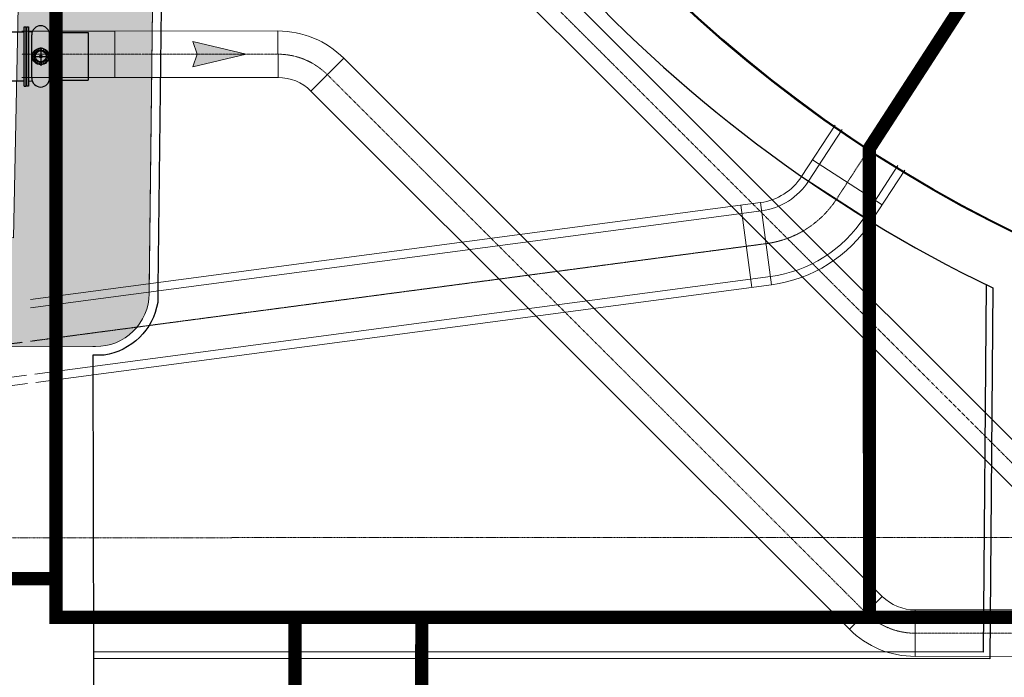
# Model space of a CAD drawing. Header units: metres. Extents: x -270273 to 328371, y -146885 to 591473.
# Tile 318 of 473: x -76974 to -62144, y 452883 to 462790. Entities that reach past the tile are written whole.
import ezdxf
from ezdxf.lldxf.tags import DXFTag

# ---------------------------------------------------------------- set-up
doc = ezdxf.new("R2010")
doc.units = ezdxf.units.M
doc.header["$PDMODE"] = 1
for name, pattern in [('CENTER', [2, 1.25, -0.25, 0.25, -0.25]), ('DASHED', [19.05, 12.7, -6.35]), ('HIDDEN2', [4.7625, 3.175, -1.5875]), ('RI-AWZI_PROCESLEIDING', [18.45, 6, -1.8, 1.75, -1.8, 1.75, -1.8, 1.75, -1.8]), ('RI-AWZI_SLIBLEIDING', [11, 5, -3, 0, -3]), ('RI-AWZI_TERREINRIOLERING', [19.8, 6, -1.8, 2.4, -1.8, 1.8, -1.8, 2.4, -1.8]), ('Tauw_HIDDEN3', [2.8, 2, -0.8])]:
    doc.linetypes.add(name, pattern=pattern)
doc.layers.get('0').update_dxf_attribs({"color": 151})
for name, color, linetype, lineweight in [('B-CO-BC-BETONVORM-G', 50, 'Continuous', 18), ('B-XX-RI-AWZI_PROCESLEIDING-G', 30, 'RI-AWZI_PROCESLEIDING', 18), ('B-XX-RI-AWZI_SLIBLEIDING-G', 40, 'RI-AWZI_SLIBLEIDING', 18), ('B-XX-RI-AWZI_TERREINRIOLERING-G', 211, 'RI-AWZI_TERREINRIOLERING', 18), ('B-XX-VH-VERHARDING-V', 253, 'Continuous', 18)]:
    doc.layers.add(name, color=color, linetype=linetype, lineweight=lineweight)
for name, color, linetype in [('B-XX-GR-KRUIDEN-G', 98, 'Continuous'), ('B-XX-OG-BEBOUWING-G', 1, 'Continuous'), ('B-XX-VH-KANTVERHARDING-G', 253, 'Continuous'), ('ZU_N_A_EL990---L__GY-FM700_pn10_^~W_---J-', 8, 'Tauw_HIDDEN3'), ('ZU_N_A_EL990---L__GY-FM700_pn10~W_-----', 8, 'Continuous'), ('ZU_N_A_EL990---LS_GY-FM700_pn10~W_-----', 8, 'Continuous'), ('ZU_N_A_EL999---A__GY-spindelpot~-_-----', 8, 'Continuous'), ('ZU_N_A_EL999---LS_GY-AFSLUITER-700_pn10~W_-----', 8, 'Continuous'), ('ZU_N_A_EL999---LS_GY-GVKvv700-700_pn10~W_-----', 8, 'Continuous')]:
    doc.layers.add(name, color=color, linetype=linetype)
doc.layers.add('B-XX-KL-ELEKTRA-G_HDSR', color=190, linetype='HDSR_Elektra', transparency=0.5)
doc.styles.get("Standard").update_dxf_attribs({"font": 'iv-font.shx'})
tags = doc.linetypes.add('HDSR_Elektra', pattern='A,25,-2,["E",Standard,S=1.5,R=0,X=0,Y=-0.75],-4', length=31).pattern_tags.tags
tags[6] = DXFTag(74, 10)

# ---------------------------------------------------------------- blocks, each defined once
blk = doc.blocks.new('_ZUSTRPBA')
at = {"linetype": 'CENTER'}
for p, q in [((-140, 0), (140, 0)), ((0, 140), (0, -140))]:
    blk.add_line(p, q, dxfattribs=at)
at = {"color": 8, "linetype": 'HIDDEN2'}
blk.add_circle((0, 0), 115, dxfattribs=at)
for radius in [95, 83]:
    blk.add_circle((0, 0), radius)
at = {"linetype": 'CENTER'}
blk.add_point((0, 0), dxfattribs=at)
blk = doc.blocks.new('_FMNW700(400)')
for p, q in [((136.25, 447.5), (136.25, -447.5)), ((163.75, 447.5), (136.25, 447.5)), ((163.75, 447.5), (163.75, -447.5)), ((367.5, -447.5), (367.5, 447.5)), ((367.5, 447.5), (395, 447.5)), ((395, -447.5), (395, 447.5)), ((0, 369), (0, -369)), ((0, 369), (347.5, 369)), ((347.5, 369), (367.5, 369)), ((400, -398.5), (400, 398.5)), ((0, -369), (347.5, -369)), ((347.5, -369), (367.5, -369)), ((163.75, -447.5), (136.25, -447.5)), ((367.5, -447.5), (395, -447.5))]:
    blk.add_line(p, q)
for p in [(0, 0), (400, 0)]:
    blk.add_point(p)
blk = doc.blocks.new('GVK-W700700')
for p, q in [((0, 382.5), (0, -382.5)), ((0, 382.5), (61, 382.5)), ((61, 431.5), (61, -431.5)), ((86, 431.5), (61, 431.5)), ((86, 431.5), (86, -431.5)), ((86, 359), (500, 359)), ((500, 359), (500, -359)), ((0, -382.5), (61, -382.5)), ((86, -431.5), (61, -431.5)), ((86, -359), (500, -359))]:
    blk.add_line(p, q)
blk.add_point((0, 0))
blk = doc.blocks.new('meAF700T-Z')
for p, q in [((-425, 448), (-398, 448)), ((-425, 404), (-425, 448)), ((-398, 448), (-398, -448)), ((-32, 448), (-5, 448)), ((-32, -448), (-32, 448)), ((-5, 448), (-5, 404)), ((-430, 398), (-425, 404)), ((-430, -398), (-430, 398)), ((-425, -404), (-425, 404)), ((-389, 376), (-342, 371)), ((-349, 327), (-349, -327)), ((-88, 371), (-41, 376)), ((-81, 327), (-81, -327)), ((-5, 404), (0, 398)), ((-5, 404), (-5, -404)), ((0, 398), (0, -398)), ((-425, -404), (-430, -398)), ((-425, -448), (-425, -404)), ((-342, -371), (-389, -376)), ((-41, -376), (-88, -371)), ((0, -398), (-5, -404)), ((-5, -404), (-5, -448)), ((-398, -448), (-425, -448)), ((-5, -448), (-32, -448))]:
    blk.add_line(p, q)
blk.add_lwpolyline([(-200, 15), (-200, -15), (-230, -15), (-230, 15)], close=True)
blk.add_circle((-215, 0), 126)
for centre, radius, start, end in [((-215, 327), 134, 0, 180), ((-387, 386), 10, 180, 263.3131), ((-42, 386), 10, 276.6869, 0), ((-387, -386), 10, 96.6869, 180), ((-215, -327), 134, 180, 0), ((-42, -386), 10, 0, 83.3131)]:
    blk.add_arc(centre, radius, start, end)
for p in [(-215, 461), (-430, 0), (0, 0), (-215, -461)]:
    blk.add_point(p)
blk = doc.blocks.new('A$C771F1ADE')
at = {"layer": 'ZU_N_A_EL990---L__GY-FM700_pn10_^~W_---J-'}
blk.add_point((2966, -8625), dxfattribs=at)
at = {"layer": 'ZU_N_A_EL990---L__GY-FM700_pn10~W_-----'}
blk.add_point((2675, -8625), dxfattribs=at)
at = {"layer": 'ZU_N_A_EL990---LS_GY-FM700_pn10~W_-----'}
blk.add_blockref('_FMNW700(400)', (2315, -8625), dxfattribs=at)
at = {"layer": 'ZU_N_A_EL999---A__GY-spindelpot~-_-----'}
blk.add_blockref('_ZUSTRPBA', (2931, -8625), dxfattribs=at)
at = {"layer": 'ZU_N_A_EL999---LS_GY-AFSLUITER-700_pn10~W_-----', "rotation": 180}
blk.add_blockref('meAF700T-Z', (2715, -8625), dxfattribs=at)
at = {"layer": 'ZU_N_A_EL999---LS_GY-GVKvv700-700_pn10~W_-----'}
blk.add_blockref('GVK-W700700', (3145, -8625), dxfattribs=at)
blk = doc.blocks.new('zustrmr')
at = {"color": 0}
blk.add_line((1, 0.24), (0, 0), dxfattribs=at)
for p, q in [((0.92, 0), (1, 0.24)), ((0, 0), (1, -0.24)), ((1, -0.24), (0.92, 0))]:
    blk.add_line(p, q)
for points in [[(0, 0), (1, 0.24), (0.92, 0)], [(0, 0), (1, -0.24), (0.92, 0)]]:
    blk.add_solid(points, dxfattribs=at)

msp = doc.modelspace()

# ---------------------------------------------------------------- hatches: boundary and pattern name
at = {"layer": 'B-XX-GR-KRUIDEN-G'}
h = msp.add_hatch(dxfattribs=at)
h.set_pattern_fill('SWAMP', color=256, scale=200, angle=-97.4574917, style=0)
h.set_pattern_definition([(0.0124, (-169787, 422764.2), (2539.05, 4399.95), [635, -4445]), (90.0124, (-169469.6, 422764.3), (-2540.95, 4398.85), [317.5, -8481.32]), (90.0124, (-169390.2, 422764.3), (-2540.95, 4398.85), [254, -8544.82]), (90.0124, (-169549, 422764.3), (-2540.95, 4398.85), [254, -8544.82]), (60.0124, (-169311, 422764.3), (-2540.94, 4398.855), [203.2, -4876.8]), (120.0124, (-169628.3, 422764.3), (-5079.99, -1.09), [203.2, -4876.8])])
edge = h.paths.add_edge_path()
edge.add_line((36170.9472, 467983.6184), (38807.233, 461086.9412))
edge.add_line((38807.233, 461086.9412), (38810.3624, 446608.8711))
edge.add_line((38810.3624, 446608.8711), (36139.8786, 446617.0471))
edge.add_line((36139.8786, 446617.0471), (36139.3863, 448894.8075))
edge.add_arc((26136.1817, 449088.8049), 10005.0855, -1.1110278, 90.28114678)
edge.add_line((26087.0876, 459093.77), (-20270.5154, 459143.9755))
edge.add_arc((-20265.5372, 463740.6222), 4596.6494, -137.93703668, -90.06205154, ccw=False)
edge.add_arc((-19672.5507, 464275.7307), 5395.3822, 181.61706894, 222.06296332, ccw=False)
edge.add_line((-25065.7842, 464123.4761), (-24911.4892, 502084.5462))
edge.add_line((-24911.4892, 502084.5462), (-40389.596, 502066.3386))
edge.add_line((-40389.596, 502066.3386), (-40389.5679, 501936.3442))
edge.add_line((-40389.5679, 501936.3442), (-53833.1309, 502045.977))
edge.add_line((-53833.1309, 502045.977), (-53832.4793, 499030.9938))
edge.add_arc((-53104.9668, 477843.061), 21200.4192, 91.96654498, 195.54166744)
edge.add_line((-73530.2108, 472162.6399), (-85297.5491, 472187.7091))
edge.add_arc((-105694.9499, 477855.2396), 21170.1409, -15.52824644, -5.12163447)
edge.add_line((-84609.3324, 475965.3729), (-84426.1974, 476009.7959))
edge.add_line((-84426.1974, 476009.7959), (-84404.1656, 479488.6016))
edge.add_line((-84404.1656, 479488.6016), (-84592.4424, 479546.1089))
edge.add_arc((-105694.9499, 477855.2396), 21170.1409, 4.58112078, 40.16416305)
edge.add_line((-89516.7368, 491509.5535), (-88685.4405, 492457.8708))
edge.add_line((-88685.4405, 492457.8708), (-91129.8677, 494858.1815))
edge.add_line((-91129.8677, 494858.1815), (-91980.7846, 493982.7483))
edge.add_arc((-105694.9499, 477855.2396), 21170.1409, 49.62353804, 84.87836553)
edge.add_line((-103805.0832, 498940.8572), (-103849.5062, 499123.9922))
edge.add_line((-103849.5062, 499123.9922), (-107328.3119, 499146.024))
edge.add_line((-107328.3119, 499146.024), (-107385.8192, 498957.7472))
edge.add_arc((-105694.9499, 477855.2396), 21170.1409, 94.58112078, 174.69316232)
edge.add_line((-126774.3486, 479813.2536), (-126963.3386, 479758.1356))
edge.add_line((-126963.3386, 479758.1356), (-126970.8713, 478568.7335))
edge.add_line((-126970.8713, 478568.7335), (-131112.6749, 478567.8383))
edge.add_arc((-151816.1218, 482872.4158), 21146.2078, -11.74536935, -5.34483933)
edge.add_line((-130761.8556, 480902.6507), (-130187.6684, 481039.2303))
edge.add_line((-130187.6684, 481039.2303), (-130188.4691, 484743.9745))
edge.add_line((-130188.4691, 484743.9745), (-130763.9199, 484864.1226))
edge.add_arc((-151816.1218, 482872.4158), 21146.2078, 5.40455287, 40.29433512)
edge.add_line((-135687.2267, 496547.9723), (-133699.597, 498565.198))
edge.add_line((-133699.597, 498565.198), (-136154.7736, 501065.7068))
edge.add_line((-136154.7736, 501065.7068), (-138168.0435, 499024.5692))
edge.add_arc((-151816.1218, 482872.4158), 21146.2078, 49.80320678, 84.65516068)
edge.add_line((-149846.3567, 503926.6821), (-149982.9363, 504500.8693))
edge.add_line((-149982.9363, 504500.8693), (-153687.6805, 504500.0685))
edge.add_line((-153687.6805, 504500.0685), (-153807.8287, 503924.6178))
edge.add_arc((-151816.1218, 482872.4158), 21146.2078, 95.40455287, 174.61534846)
edge.add_line((-172869.0143, 484856.8102), (-173444.5807, 484736.4292))
edge.add_line((-173444.5807, 484736.4292), (-173443.9373, 481031.7179))
edge.add_line((-173443.9373, 481031.7179), (-172869.7027, 480895.3377))
edge.add_arc((-151816.1218, 482872.4158), 21146.2078, 185.36474065, 210.81018619)
edge.add_line((-169977.941, 472041.422), (-173156.5236, 469766.6195))
edge.add_line((-173156.5236, 469766.6195), (-173318.7736, 469986.9156))
edge.add_line((-173318.7736, 469986.9156), (-183515.6316, 470032.0264))
edge.add_line((-183515.6316, 470032.0264), (-178966.2174, 504414.1056))
edge.add_line((-178966.2174, 504414.1056), (-138029.0908, 505121.838))
edge.add_line((-138029.0908, 505121.838), (-125211.8682, 505143.466))
edge.add_line((-125211.8682, 505143.466), (-121440.4628, 504962.4419))
edge.add_line((-121440.4628, 504962.4419), (-88409.978, 505411.5782))
edge.add_line((-88409.978, 505411.5782), (-55380.4993, 505934.7039))
edge.add_line((-55380.4993, 505934.7039), (-30572.423, 504796.219))
edge.add_line((-30572.423, 504796.219), (7219.6754, 502185.0736))
edge.add_line((7219.6754, 502185.0736), (36199.6742, 500183.6794))
edge.add_line((36199.6742, 500183.6794), (36170.9472, 467983.6184))
h.paths.add_polyline_path([(-84127.6167, 501450.8827), (-82224.8295, 503264.2573), (-80386.3966, 501456.3581), (-80382.3411, 499652.57), (-82305.7412, 499659.2658)], flags=16)
at = {"layer": 'B-XX-VH-VERHARDING-V'}
h = msp.add_hatch(dxfattribs=at)
h.set_pattern_fill('AR-CONC', color=256, scale=2.5, angle=-97.4574917, style=0)
h.set_pattern_definition([(50.0124, (-169787.06, 422764.22), (455.4703, -39.7493), [47.625, -523.875]), (355.0124, (-169787.06, 422764.22), (-88.2103, 477.6226), [38.1, -419.1]), (100.4634, (-169749.1, 422760.9), (367.2616, 437.8711), [40.475, -445.225]), (46.1966, (-169787.1, 422891.2), (677.7203, -104.9593), [71.4375, -785.8125]), (96.648, (-169730.6, 422882.5), (593.377, 618.692), [60.7125, -667.8375]), (351.1964, (-169787.1, 422891.2), (593.378, 618.691), [57.15, -628.65]), (21.0124, (-169723.58, 422859.5), (379.0925, -255.5819), [47.625, -523.875]), (326.0124, (-169723.6, 422859.5), (154.4055, 460.5033), [38.1, -419.1]), (71.4638, (-169692, 422838.2), (533.497, 204.9225), [40.475, -445.225]), (37.51238, (-169787.06, 422764.22), (7.67582, 211.38926), [0, -414.02, 0, -425.45, 0, -420.6875]), (7.51238, (-169787.06, 422764.22), (166.995, 250.48754), [0, -242.57, 0, -404.495, 0, -160.3375]), (327.51238, (-169928.66, 422764.2), (338.97958, -14.2486), [0, -158.75, 0, -495.3, 0, -657.225]), (317.5124, (-169992.16, 422764.18), (370.3092, 63.6463), [0, -206.375, 0, -328.93, 0, -466.725])])
edge = h.paths.add_edge_path()
edge.add_line((-82021.5359, 465582.0103), (-82139.1955, 459541.0263))
edge.add_line((-82139.1955, 459541.0263), (-77065.9432, 459503.7325))
edge.add_line((-77065.9432, 459503.7325), (-76943.9892, 465726.7871))
edge.add_arc((-76906.64, 463785.089), 1942.0574, 1.09995461, 91.10196555, ccw=False)
edge.add_line((-74964.9405, 463822.37), (-75024.6499, 458659.5739))
edge.add_arc((-75824.6416, 458666.1169), 800.0185, 269.39560451, 359.53139202, ccw=False)
edge.add_line((-75833.0806, 457866.143), (-81842.5526, 457855.5485))
edge.add_arc((-81790.266, 459876.3449), 2021.4727, 226.7796377, 268.5178446, ccw=False)
edge.add_arc((-81790.266, 459876.3449), 2021.4727, 185.04143081, 226.77963769, ccw=False)
edge.add_line((-83803.9185, 459698.7058), (-83755.4425, 463713.3725))
edge.add_arc((-81882.6179, 463714.3447), 1872.8249, 137.14180052, 180.02974251, ccw=False)
edge.add_arc((-81882.6179, 463714.3447), 1872.8249, 94.25385855, 137.14180052, ccw=False)

# ---------------------------------------------------------------- linework, layer by layer
at = {"layer": 'B-CO-BC-BETONVORM-G', "linetype": 'Continuous'}
for p, q in [((-65033.1334, 460678.4186), (-63984.0677, 459998.7412)), ((-65196.2559, 460426.6428), (-64147.1903, 459746.9655)), ((-65815.5254, 460035.0171), (-65651.1305, 458795.8746)), ((-66112.9197, 459995.5623), (-65948.5247, 458756.4198))]:
    msp.add_line(p, q, dxfattribs=at)
at = {"layer": 'B-CO-BC-BETONVORM-G'}
for points in [[(-76945.7116, 470143.2842), (-76127.9638, 470143.4937, -0.1989123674), (-75420.7753, 469850.7978), (-61618.7898, 456056.5127, 0.1989123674), (-61265.1956, 455910.1648), (-37386.833, 455916.8277, 0.4142135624), (-36886.9726, 456416.9672), (-36888.2812, 461106.9749, 0.1989206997), (-37034.8378, 461460.4987), (-38940.6249, 463365.1004)], [(-76945.6035, 469643.2656), (-76127.8242, 469643.4938, -0.1989123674), (-75774.23, 469497.1458), (-61972.2445, 455702.8607, 0.1989123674), (-61265.056, 455410.1648), (-37386.6935, 455416.8277, 0.4142135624), (-36386.9726, 456417.1067), (-36388.2813, 461107.1144, 0.1989206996), (-36681.3945, 461814.1621), (-38587.1816, 463718.7638)], [(-76812.31, 458576.0923), (-65815.5254, 460035.0171, 0.219425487), (-65196.2559, 460426.6428), (-64693.3128, 461202.9235)], [(-76812.2708, 458450.0023), (-65799.0859, 459911.1029, 0.219425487), (-65091.3494, 460358.6751), (-64588.4062, 461134.9557)], [(-76746.3559, 457449.985), (-65667.57, 458919.7888, 0.219425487), (-64252.0969, 459814.9332), (-63749.1537, 460591.2139)], [(-76729.9164, 457326.0708), (-65651.1305, 458795.8746, 0.219425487), (-64147.1903, 459746.9655), (-63644.2472, 460523.2462)]]:
    msp.add_lwpolyline(points, format="xyb", dxfattribs=at)
for points in [[(-81161.9593, 456864.1744), (-76871.3508, 457433.4022)], [(-81161.9241, 456738.0838), (-76854.9113, 457309.4879)]]:
    msp.add_lwpolyline(points, dxfattribs=at)
at = {"layer": 'B-XX-KL-ELEKTRA-G_HDSR', "linetype": 'DASHED', "const_width": 200}
for points in [[(-53130.8185, 477899.9492), (-64175.899, 460852.1175), (-64174.3717, 453786.7387)], [(-30336.3863, 453794.0654), (-76427.1644, 453784.0858), (-76431.0469, 471746.2699), (-77340.2746, 471746.0731)], [(-96623.4899, 454364.8599), (-76427.2909, 454369.0962)], [(-72833.7022, 445879.2488), (-72826.1255, 453784.8655)], [(-70921.0627, 451963.8232), (-70916.6868, 453785.2787)]]:
    msp.add_lwpolyline(points, dxfattribs=at)
at = {"layer": 'B-XX-OG-BEBOUWING-G'}
for radius in [20313.1084, 20300.6013]:
    msp.add_circle((-53104.7678, 477843.0249), radius, dxfattribs=at)
at = {"layer": 'B-XX-RI-AWZI_PROCESLEIDING-G'}
for points in [[(-64168.78, 460863.0848), (-53130.8205, 477899.9111)], [(-80140.9775, 457504.0073), (-76937.1088, 457929.0592)]]:
    msp.add_lwpolyline(points, dxfattribs=at)
for points in [[(-76945.6576, 469893.2656), (-76127.894, 469893.4937, -0.1989123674), (-75597.5026, 469673.9718), (-61795.5172, 455879.6867, 0.1989123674), (-61265.1258, 455660.1648), (-37386.7633, 455666.8277, 0.4142135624), (-36636.9726, 456417.037), (-36638.2812, 461107.0446, 0.1989206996), (-36858.1161, 461637.3304), (-38762.815, 463540.8446)], [(-76812.1139, 457945.642), (-65733.328, 459415.4459, 0.219425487), (-64671.7231, 460086.8041), (-64168.78, 460863.0848)]]:
    msp.add_lwpolyline(points, format="xyb", dxfattribs=at)
at = {"layer": 'B-XX-RI-AWZI_SLIBLEIDING-G', "linetype": 'Continuous'}
for p, q in [((-75543.3694, 461918.6565), (-75543.5648, 462618.6565)), ((-73083.5352, 461919.3429), (-73083.7305, 462619.3429)), ((-72588.5032, 461714.4558), (-72093.6666, 462209.5686)), ((-64476.2361, 453606.7146), (-63981.3995, 454101.8274)), ((-63486.1722, 453196.9403), (-63486.3675, 453896.9403))]:
    msp.add_line(p, q, dxfattribs=at)
for points in [[(-53667.1251, 451987.8227), (-53667.2679, 452499.6801, 0.4142135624), (-55067.6585, 453899.2894), (-63486.3675, 453896.9403, -0.1989123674), (-63981.3995, 454101.8274), (-72093.6666, 462209.5686, 0.1989123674), (-73083.7305, 462619.3429), (-75543.5648, 462618.6565), (-76944.0851, 462618.2657)], [(-54367.1251, 451987.6274), (-54367.2679, 452499.4848, 0.4142135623), (-55067.4632, 453199.2895), (-63486.1722, 453196.9403, -0.1989123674), (-64476.2361, 453606.7146), (-72588.5032, 461714.4558, 0.1989123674), (-73083.5352, 461919.3429), (-75543.3694, 461918.6565), (-76943.9338, 461918.2657)]]:
    msp.add_lwpolyline(points, format="xyb", dxfattribs=at)
at = {"layer": 'B-XX-RI-AWZI_SLIBLEIDING-G'}
msp.add_lwpolyline([(-54017.1251, 451987.7251), (-54017.2679, 452499.5825, 0.4142135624), (-55067.5609, 453549.2894), (-63486.2699, 453546.9403, -0.1989123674), (-64228.8178, 453854.271), (-72341.0849, 461962.0122, 0.1989123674), (-73083.6328, 462269.3429), (-75543.4671, 462268.6565), (-76944.0095, 462268.2657)], format="xyb", dxfattribs=at)
at = {"layer": 'B-XX-RI-AWZI_TERREINRIOLERING-G'}
msp.add_lwpolyline([(-27069.75, 454996.4291), (-78127.4353, 454985.3932)], dxfattribs=at)
at = {"layer": 'B-XX-VH-KANTVERHARDING-G'}
for points in [[(-76941.6104, 465848.1713, -0.416672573), (-74834.9281, 463822.6832), (-74893.103, 458755.8772), (-74895.717, 458528.2035, -0.3231053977), (-75704.1477, 457734.7726), (-75870.3504, 457736.5297)], [(-75870.3504, 457736.5297), (-75824.2732, 434836.7261, 0.4075486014), (-70826.8266, 430091.9707), (-52908.5959, 430112.5267), (-35372.2445, 430074.1487, 0.4324109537), (-30348.1883, 434724.408), (-30311.8473, 443808.53), (-30260.1179, 457147.6459, 0.2770772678), (-31266.7532, 458972.7353), (-35760.1583, 461743.3727), (-33964.776, 464634.3122)]]:
    msp.add_lwpolyline(points, format="xyb", dxfattribs=at)
for points in [[(-62415.3805, 458796.2933), (-62463.1479, 453261.7469), (-75861.3557, 453266.2635)], [(-62315.7942, 458747.9342), (-62364.0076, 453161.7135), (-75861.1544, 453166.2634)]]:
    msp.add_lwpolyline(points, dxfattribs=at)
msp.add_arc((-53104.7678, 477843.0249), 21200.6013, 199.28568576, 244.24842263, dxfattribs=at)
at = {"layer": 'B-XX-VH-VERHARDING-V'}
for points in [[(-82021.5359, 465582.0103), (-82139.1955, 459541.0263), (-77065.9432, 459503.7325), (-76943.9892, 465726.7871, -0.4142238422), (-74964.9405, 463822.37), (-75024.6499, 458659.5739, -0.4149078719), (-75833.0806, 457866.143), (-81842.5526, 457855.5485, -0.1841577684), (-83174.5829, 458403.2466, -0.1841577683), (-83803.9185, 459698.7058), (-83755.4425, 463713.3725, -0.1893494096), (-83255.4722, 464988.2144, -0.1893494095), (-82021.5359, 465582.0103, -1.200862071)], [(-76943.9892, 465726.7871, -0.4142238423), (-74964.9405, 463822.37), (-75023.8539, 458757.172), (-75024.6499, 458659.5739, -0.4149214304), (-75833.0806, 457866.143), (-75870.612, 457866.5398)]]:
    msp.add_lwpolyline(points, format="xyb", dxfattribs=at)
msp.add_lwpolyline([(-81842.5526, 457855.5485), (-75870.612, 457866.5398)], dxfattribs=at)

# ---------------------------------------------------------------- block references
at = {"layer": 'B-XX-OG-BEBOUWING-G', "rotation": 0.01238424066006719}
msp.add_blockref('A$C771F1ADE', (-79589.757, 470860.9284), dxfattribs=at)
at = {"layer": 'B-XX-RI-AWZI_SLIBLEIDING-G', "xscale": 799.9999999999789, "yscale": 799.9999999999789, "zscale": 799.9999999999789, "rotation": 180.0159875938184}
msp.add_blockref('zustrmr', (-73564.8795, 462269.2086), dxfattribs=at)

doc.saveas('drawing.dxf')
